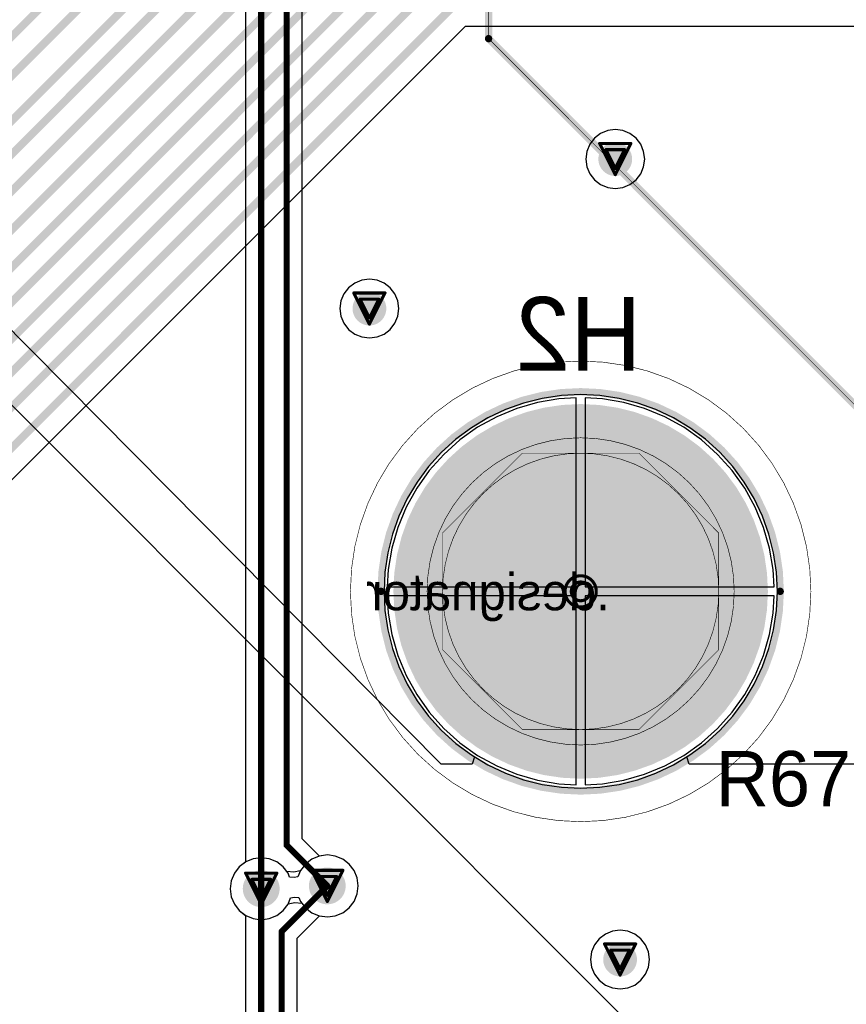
# Model space of a CAD drawing. Header units: millimetres. Extents: x 138 to 555, y 26 to 334.
# Tile 659 of 713: x 344 to 358, y 262 to 278. Entities that reach past the tile are written whole.
import ezdxf

# ---------------------------------------------------------------- set-up
doc = ezdxf.new("R2010")
doc.units = ezdxf.units.MM
for name, color, linetype in [('BottomLayer', 5, 'Continuous'), ('BottomOverlay', 54, 'Continuous'), ('BottomSolder', 6, 'Continuous'), ('DrillDrawing', 1, 'Continuous'), ('Mechanical21', 56, 'Continuous'), ('Mechanical27', 56, 'Continuous'), ('Mechanical30', 56, 'Continuous'), ('MidLayer1', 16, 'Continuous'), ('MidLayer2', 76, 'Continuous'), ('MidLayer3', 90, 'Continuous'), ('MidLayer4', 156, 'Continuous'), ('MultiLayer', 9, 'Continuous'), ('PadHoleLayer', 156, 'Continuous'), ('TopLayer', 1, 'Continuous'), ('TopOverlay', 2, 'Continuous'), ('TopSolder', 216, 'Continuous'), ('ViaHoleLayer', 16, 'Continuous')]:
    doc.layers.add(name, color=color, linetype=linetype)

# ---------------------------------------------------------------- blocks, each defined once
blk = doc.blocks.new('PTH_M1261_3005_N_3P5X6_M3_H14_B_490')
at = {"layer": 'BottomLayer', "const_width": 3}
blk.add_lwpolyline([(-1.5, 0, 1), (1.5, 0, 1)], format="xyb", close=True, dxfattribs=at)
at = {"layer": 'BottomOverlay'}
for points, const_width in [([(3.25, 0, 1), (-3.25, 0, 1)], 0.12), ([(-3.28, 0, 1), (-3.22, 0, 1)], 0.06), ([(3.22, 0, 1), (3.28, 0, 1)], 0.06)]:
    blk.add_lwpolyline(points, format="xyb", close=True, dxfattribs=dict(at, const_width=const_width))
at = {"layer": 'BottomSolder', "const_width": 3.05}
blk.add_lwpolyline([(-1.525, 0, 1), (1.525, 0, 1)], format="xyb", close=True, dxfattribs=at)
at = {"layer": 'Mechanical21'}
for points, const_width in [([(3.75, 0, 1), (-3.75, 0, 1)], 0.01), ([(-3.752, 0, 1), (-3.748, 0, 1)], 0.005), ([(3.748, 0, 1), (3.752, 0, 1)], 0.005)]:
    blk.add_lwpolyline(points, format="xyb", close=True, dxfattribs=dict(at, const_width=const_width))
at = {"layer": 'Mechanical30'}
for points, const_width in [([(2.501, 0, 1), (-2.501, 0, 1)], 0.01), ([(2.25, 0, 1), (-2.25, 0, 1)], 0.01), ([(-0.952, 2.25, 1), (-0.948, 2.25, 1)], 0.005), ([(-0.952, 2.25, 1), (-0.948, 2.25, 1)], 0.005), ([(0.947, 2.25, 1), (0.952, 2.25, 1)], 0.005), ([(0.947, 2.25, 1), (0.952, 2.25, 1)], 0.005), ([(-2.252, 0.95, 1), (-2.248, 0.95, 1)], 0.005), ([(-2.252, 0.95, 1), (-2.248, 0.95, 1)], 0.005), ([(2.248, 0.95, 1), (2.252, 0.95, 1)], 0.005), ([(2.248, 0.95, 1), (2.252, 0.95, 1)], 0.005), ([(-2.503, 0, 1), (-2.498, 0, 1)], 0.005), ([(-2.252, 0, 1), (-2.248, 0, 1)], 0.005), ([(2.248, 0, 1), (2.252, 0, 1)], 0.005), ([(2.498, 0, 1), (2.503, 0, 1)], 0.005), ([(-2.252, -0.95, 1), (-2.248, -0.95, 1)], 0.005), ([(-2.252, -0.95, 1), (-2.248, -0.95, 1)], 0.005), ([(2.248, -0.95, 1), (2.252, -0.95, 1)], 0.005), ([(2.248, -0.95, 1), (2.252, -0.95, 1)], 0.005), ([(-0.952, -2.25, 1), (-0.948, -2.25, 1)], 0.005), ([(-0.952, -2.25, 1), (-0.948, -2.25, 1)], 0.005), ([(-0.002, -2.25, 1), (0.002, -2.25, 1)], 0.005), ([(-0.002, -2.25, 1), (0.002, -2.25, 1)], 0.005), ([(0.947, -2.25, 1), (0.952, -2.25, 1)], 0.005), ([(0.947, -2.25, 1), (0.952, -2.25, 1)], 0.005)]:
    blk.add_lwpolyline(points, format="xyb", close=True, dxfattribs=dict(at, const_width=const_width))
at = {"layer": 'Mechanical30', "const_width": 0.01}
for points in [[(-0.95, 2.25), (-2.25, 0.95)], [(0.95, 2.25), (-0.95, 2.25)], [(2.25, 0.95), (0.95, 2.25)], [(-2.25, 0.95), (-2.25, -0.95)], [(2.25, 0.95), (2.25, -0.95)], [(-0.95, -2.25), (-2.25, -0.95)], [(2.25, -0.95), (0.95, -2.25)], [(0, -2.25), (-0.95, -2.25)], [(0.95, -2.25), (0, -2.25)]]:
    blk.add_lwpolyline(points, dxfattribs=at)
at = {"layer": 'MidLayer1', "const_width": 3}
blk.add_lwpolyline([(-1.5, 0, 1), (1.5, 0, 1)], format="xyb", close=True, dxfattribs=at)
at = {"layer": 'MidLayer2', "const_width": 3}
blk.add_lwpolyline([(-1.5, 0, 1), (1.5, 0, 1)], format="xyb", close=True, dxfattribs=at)
at = {"layer": 'MidLayer3', "const_width": 3}
blk.add_lwpolyline([(-1.5, 0, 1), (1.5, 0, 1)], format="xyb", close=True, dxfattribs=at)
at = {"layer": 'MidLayer4', "const_width": 3}
blk.add_lwpolyline([(-1.5, 0, 1), (1.5, 0, 1)], format="xyb", close=True, dxfattribs=at)
at = {"layer": 'MultiLayer', "const_width": 3}
blk.add_lwpolyline([(-1.5, 0, 1), (1.5, 0, 1)], format="xyb", close=True, dxfattribs=at)
at = {"layer": 'PadHoleLayer', "const_width": 1.75}
blk.add_lwpolyline([(-0.875, 0, 1), (0.875, 0, 1)], format="xyb", close=True, dxfattribs=at)
at = {"layer": 'TopLayer', "const_width": 3}
blk.add_lwpolyline([(-1.5, 0, 1), (1.5, 0, 1)], format="xyb", close=True, dxfattribs=at)
at = {"layer": 'TopSolder', "const_width": 3.05}
blk.add_lwpolyline([(-1.525, 0, 1), (1.525, 0, 1)], format="xyb", close=True, dxfattribs=at)
blk = doc.blocks.new('CON_SAMTEC_CLM_120_02_L_D_R__________C______503')
at = {"layer": 'Mechanical27', "const_width": 0.01}
for points in [[(-10, -12), (-10, -0.35)], [(-10, -12), (-3, -19)]]:
    blk.add_lwpolyline(points, dxfattribs=at)
at = {"layer": 'Mechanical27', "const_width": 0.005}
blk.add_lwpolyline([(-10.003, -12, 1), (-9.998, -12, 1)], format="xyb", close=True, dxfattribs=at)
blk.add_lwpolyline([(-10.003, -12, 1), (-9.998, -12, 1)], format="xyb", close=True, dxfattribs=at)
at = {"layer": 'TopOverlay', "const_width": 0.12}
for points in [[(-10, -12), (-10, -0.35)], [(-10, -12), (-3, -19)]]:
    blk.add_lwpolyline(points, dxfattribs=at)
at = {"layer": 'TopOverlay', "const_width": 0.06}
blk.add_lwpolyline([(-10.03, -12, 1), (-9.97, -12, 1)], format="xyb", close=True, dxfattribs=at)
blk.add_lwpolyline([(-10.03, -12, 1), (-9.97, -12, 1)], format="xyb", close=True, dxfattribs=at)

msp = doc.modelspace()

# ---------------------------------------------------------------- linework, layer by layer
at = {"layer": 'BottomLayer'}
for p, q in [((347.862, 287.336), (347.862, 264.1)), ((348.785, 264.48), (348.785, 286.518)), ((352.967, 271.643), (352.618, 271.583)), ((353.245, 271.658), (352.967, 271.643)), ((353.245, 268.582), (353.245, 271.658)), ((353.674, 271.643), (353.395, 271.658)), ((353.395, 271.658), (353.395, 268.582)), ((354.023, 271.583), (353.674, 271.643)), ((352.278, 271.485), (351.952, 271.35)), ((352.618, 271.583), (352.278, 271.485)), ((354.362, 271.485), (354.023, 271.583)), ((354.689, 271.35), (354.362, 271.485)), ((351.952, 271.35), (351.642, 271.179)), ((354.999, 271.179), (354.689, 271.35)), ((351.642, 271.179), (351.353, 270.974)), ((355.288, 270.974), (354.999, 271.179)), ((351.353, 270.974), (351.09, 270.738)), ((355.551, 270.738), (355.288, 270.974)), ((351.09, 270.738), (350.854, 270.474)), ((355.787, 270.474), (355.551, 270.738)), ((350.854, 270.474), (350.649, 270.186)), ((355.992, 270.186), (355.787, 270.474)), ((350.649, 270.186), (350.478, 269.876)), ((356.163, 269.876), (355.992, 270.186)), ((350.478, 269.876), (350.343, 269.549)), ((356.298, 269.549), (356.163, 269.876)), ((350.343, 269.549), (350.245, 269.209)), ((356.396, 269.209), (356.298, 269.549)), ((350.245, 269.209), (350.185, 268.861)), ((356.456, 268.861), (356.396, 269.209)), ((350.185, 268.861), (350.17, 268.582)), ((356.471, 268.582), (356.456, 268.861)), ((350.17, 268.582), (353.245, 268.582)), ((353.395, 268.582), (356.471, 268.582)), ((353.245, 268.432), (350.17, 268.432)), ((350.17, 268.432), (350.185, 268.154)), ((353.245, 265.357), (353.245, 268.432)), ((356.471, 268.432), (353.395, 268.432)), ((353.395, 268.432), (353.395, 265.357)), ((356.456, 268.154), (356.471, 268.432)), ((350.185, 268.154), (350.245, 267.805)), ((356.396, 267.805), (356.456, 268.154)), ((350.245, 267.805), (350.343, 267.465)), ((356.298, 267.465), (356.396, 267.805)), ((350.343, 267.465), (350.478, 267.139)), ((356.163, 267.139), (356.298, 267.465)), ((350.478, 267.139), (350.649, 266.829)), ((355.992, 266.829), (356.163, 267.139)), ((350.649, 266.829), (350.854, 266.54)), ((355.787, 266.54), (355.992, 266.829)), ((350.854, 266.54), (351.09, 266.276)), ((355.551, 266.276), (355.787, 266.54)), ((351.09, 266.276), (351.353, 266.041)), ((355.288, 266.041), (355.551, 266.276)), ((351.353, 266.041), (351.642, 265.836)), ((354.999, 265.836), (355.288, 266.041)), ((351.642, 265.836), (351.952, 265.665)), ((354.689, 265.665), (354.999, 265.836)), ((351.952, 265.665), (352.278, 265.529)), ((354.362, 265.529), (354.689, 265.665)), ((352.278, 265.529), (352.618, 265.432)), ((354.023, 265.432), (354.362, 265.529)), ((352.618, 265.432), (352.967, 265.372)), ((352.967, 265.372), (353.245, 265.357)), ((353.395, 265.357), (353.674, 265.372)), ((353.674, 265.372), (354.023, 265.432)), ((349.066, 264.198), (348.785, 264.48)), ((349.194, 264.215), (349.066, 264.198)), ((349.324, 264.198), (349.194, 264.215)), ((347.862, 264.1), (347.76, 264.022)), ((349.446, 264.148), (349.324, 264.198)), ((349.55, 264.067), (349.446, 264.148)), ((349.63, 263.963), (349.55, 264.067)), ((347.68, 263.918), (347.63, 263.796)), ((347.76, 264.022), (347.68, 263.918)), ((349.681, 263.841), (349.63, 263.963)), ((347.63, 263.796), (347.612, 263.666)), ((349.698, 263.711), (349.681, 263.841)), ((347.612, 263.666), (347.63, 263.535)), ((349.63, 263.459), (349.681, 263.58)), ((349.681, 263.58), (349.698, 263.711)), ((347.63, 263.535), (347.68, 263.413)), ((347.68, 263.413), (347.76, 263.309)), ((348.473, 263.309), (348.554, 263.413)), ((348.554, 263.413), (348.556, 263.42)), ((348.556, 263.42), (348.664, 263.441)), ((348.664, 263.441), (348.778, 263.432)), ((348.778, 263.432), (348.837, 263.354)), ((349.55, 263.354), (349.63, 263.459)), ((347.76, 263.309), (347.865, 263.229)), ((348.369, 263.229), (348.473, 263.309)), ((348.837, 263.354), (348.941, 263.274)), ((348.941, 263.274), (349.063, 263.224)), ((349.324, 263.224), (349.446, 263.274)), ((349.446, 263.274), (349.55, 263.354)), ((347.865, 263.229), (347.986, 263.178)), ((347.986, 263.178), (348.117, 263.161)), ((348.117, 263.161), (348.247, 263.178)), ((348.247, 263.178), (348.369, 263.229)), ((349.063, 263.224), (349.194, 263.206)), ((349.194, 263.206), (349.324, 263.224))]:
    msp.add_line(p, q, dxfattribs=at)
at = {"layer": 'BottomLayer', "const_width": 0.1}
for points in [[(348.117, 263.666), (348.117, 287.336)], [(348.53, 264.374), (348.53, 286.624)], [(348.53, 264.374), (349.194, 263.711)]]:
    msp.add_lwpolyline(points, dxfattribs=at)
at = {"layer": 'BottomLayer'}
for points, const_width in [([(353.746, 275.546, 1), (354.021, 275.546, 1)], 0.275), ([(349.742, 273.112, 1), (350.017, 273.112, 1)], 0.275), ([(348.505, 264.374, 1), (348.555, 264.374, 1)], 0.05), ([(348.505, 264.374, 1), (348.555, 264.374, 1)], 0.05), ([(347.967, 263.666, 1), (348.267, 263.666, 1)], 0.3), ([(349.044, 263.711, 1), (349.343, 263.711, 1)], 0.3), ([(349.169, 263.711, 1), (349.218, 263.711, 1)], 0.05), ([(348.092, 263.666, 1), (348.142, 263.666, 1)], 0.05), ([(353.825, 262.512, 1), (354.1, 262.512, 1)], 0.275)]:
    msp.add_lwpolyline(points, format="xyb", close=True, dxfattribs=dict(at, const_width=const_width))
at = {"layer": 'DrillDrawing', "const_width": 0.0508}
for points in [[(353.63, 275.8), (354.138, 275.8)], [(353.63, 275.8), (353.884, 275.292)], [(353.884, 275.292), (354.138, 275.8)], [(353.731, 275.699), (354.036, 275.699)], [(353.731, 275.699), (353.884, 275.394)], [(353.884, 275.394), (354.036, 275.699)], [(349.625, 273.366), (350.133, 273.366)], [(349.625, 273.366), (349.879, 272.858)], [(349.879, 272.858), (350.133, 273.366)], [(349.727, 273.264), (350.032, 273.264)], [(349.727, 273.264), (349.879, 272.96)], [(349.879, 272.96), (350.032, 273.264)], [(347.863, 263.92), (348.371, 263.92)], [(347.863, 263.92), (348.117, 263.412)], [(348.117, 263.412), (348.371, 263.92)], [(348.94, 263.965), (349.448, 263.965)], [(348.94, 263.965), (349.194, 263.457)], [(349.194, 263.457), (349.448, 263.965)], [(347.964, 263.818), (348.269, 263.818)], [(347.964, 263.818), (348.117, 263.513)], [(348.117, 263.513), (348.269, 263.818)], [(349.041, 263.863), (349.346, 263.863)], [(349.041, 263.863), (349.194, 263.558)], [(349.194, 263.558), (349.346, 263.863)], [(353.708, 262.766), (354.216, 262.766)], [(353.708, 262.766), (353.962, 262.258)], [(353.962, 262.258), (354.216, 262.766)], [(353.81, 262.665), (354.115, 262.665)], [(353.81, 262.665), (353.962, 262.36)], [(353.962, 262.36), (354.115, 262.665)]]:
    msp.add_lwpolyline(points, dxfattribs=at)
at = {"layer": 'DrillDrawing'}
for points, const_width in [([(353.617, 275.8, 1), (353.642, 275.8, 1)], 0.0254), ([(353.617, 275.8, 1), (353.642, 275.8, 1)], 0.0254), ([(354.125, 275.8, 1), (354.15, 275.8, 1)], 0.0254), ([(354.125, 275.8, 1), (354.15, 275.8, 1)], 0.0254), ([(353.718, 275.699, 1), (353.744, 275.699, 1)], 0.0254), ([(353.718, 275.699, 1), (353.744, 275.699, 1)], 0.0254), ([(354.023, 275.699, 1), (354.049, 275.699, 1)], 0.0254), ([(354.023, 275.699, 1), (354.049, 275.699, 1)], 0.0254), ([(353.871, 275.394, 1), (353.896, 275.394, 1)], 0.0254), ([(353.871, 275.394, 1), (353.896, 275.394, 1)], 0.0254), ([(353.871, 275.292, 1), (353.896, 275.292, 1)], 0.0254), ([(353.871, 275.292, 1), (353.896, 275.292, 1)], 0.0254), ([(349.613, 273.366, 1), (349.638, 273.366, 1)], 0.0254), ([(349.613, 273.366, 1), (349.638, 273.366, 1)], 0.0254), ([(350.121, 273.366, 1), (350.146, 273.366, 1)], 0.0254), ([(350.121, 273.366, 1), (350.146, 273.366, 1)], 0.0254), ([(349.714, 273.264, 1), (349.74, 273.264, 1)], 0.0254), ([(349.714, 273.264, 1), (349.74, 273.264, 1)], 0.0254), ([(350.019, 273.264, 1), (350.044, 273.264, 1)], 0.0254), ([(350.019, 273.264, 1), (350.044, 273.264, 1)], 0.0254), ([(349.867, 272.96, 1), (349.892, 272.96, 1)], 0.0254), ([(349.867, 272.96, 1), (349.892, 272.96, 1)], 0.0254), ([(349.867, 272.858, 1), (349.892, 272.858, 1)], 0.0254), ([(349.867, 272.858, 1), (349.892, 272.858, 1)], 0.0254), ([(353.574, 268.507, 1), (353.066, 268.507, 1)], 0.0508), ([(353.473, 268.507, 1), (353.168, 268.507, 1)], 0.0508), ([(353.054, 268.507, 1), (353.079, 268.507, 1)], 0.0254), ([(353.155, 268.507, 1), (353.181, 268.507, 1)], 0.0254), ([(353.46, 268.507, 1), (353.486, 268.507, 1)], 0.0254), ([(353.562, 268.507, 1), (353.587, 268.507, 1)], 0.0254), ([(347.85, 263.92, 1), (347.875, 263.92, 1)], 0.0254), ([(347.85, 263.92, 1), (347.875, 263.92, 1)], 0.0254), ([(348.358, 263.92, 1), (348.383, 263.92, 1)], 0.0254), ([(348.358, 263.92, 1), (348.383, 263.92, 1)], 0.0254), ([(348.927, 263.965, 1), (348.952, 263.965, 1)], 0.0254), ([(348.927, 263.965, 1), (348.952, 263.965, 1)], 0.0254), ([(349.435, 263.965, 1), (349.46, 263.965, 1)], 0.0254), ([(349.435, 263.965, 1), (349.46, 263.965, 1)], 0.0254), ([(347.952, 263.818, 1), (347.977, 263.818, 1)], 0.0254), ([(347.952, 263.818, 1), (347.977, 263.818, 1)], 0.0254), ([(348.256, 263.818, 1), (348.282, 263.818, 1)], 0.0254), ([(348.256, 263.818, 1), (348.282, 263.818, 1)], 0.0254), ([(349.028, 263.863, 1), (349.054, 263.863, 1)], 0.0254), ([(349.028, 263.863, 1), (349.054, 263.863, 1)], 0.0254), ([(349.333, 263.863, 1), (349.359, 263.863, 1)], 0.0254), ([(349.333, 263.863, 1), (349.359, 263.863, 1)], 0.0254), ([(349.181, 263.558, 1), (349.206, 263.558, 1)], 0.0254), ([(349.181, 263.558, 1), (349.206, 263.558, 1)], 0.0254), ([(348.104, 263.513, 1), (348.129, 263.513, 1)], 0.0254), ([(348.104, 263.513, 1), (348.129, 263.513, 1)], 0.0254), ([(348.104, 263.412, 1), (348.129, 263.412, 1)], 0.0254), ([(348.104, 263.412, 1), (348.129, 263.412, 1)], 0.0254), ([(349.181, 263.457, 1), (349.206, 263.457, 1)], 0.0254), ([(349.181, 263.457, 1), (349.206, 263.457, 1)], 0.0254), ([(353.695, 262.766, 1), (353.721, 262.766, 1)], 0.0254), ([(353.695, 262.766, 1), (353.721, 262.766, 1)], 0.0254), ([(354.203, 262.766, 1), (354.229, 262.766, 1)], 0.0254), ([(354.203, 262.766, 1), (354.229, 262.766, 1)], 0.0254), ([(353.797, 262.665, 1), (353.822, 262.665, 1)], 0.0254), ([(353.797, 262.665, 1), (353.822, 262.665, 1)], 0.0254), ([(354.102, 262.665, 1), (354.127, 262.665, 1)], 0.0254), ([(354.102, 262.665, 1), (354.127, 262.665, 1)], 0.0254), ([(353.949, 262.36, 1), (353.975, 262.36, 1)], 0.0254), ([(353.949, 262.36, 1), (353.975, 262.36, 1)], 0.0254), ([(353.949, 262.258, 1), (353.975, 262.258, 1)], 0.0254), ([(353.949, 262.258, 1), (353.975, 262.258, 1)], 0.0254)]:
    msp.add_lwpolyline(points, format="xyb", close=True, dxfattribs=dict(at, const_width=const_width))
at = {"layer": 'MidLayer1'}
for p, q in [((351.046, 265.692), (335.33, 281.56)), ((335.075, 280.515), (366.034, 249.556)), ((353.644, 275.961), (353.545, 275.885)), ((353.76, 276.009), (353.644, 275.961)), ((353.884, 276.025), (353.76, 276.009)), ((354.008, 276.009), (353.884, 276.025)), ((354.123, 275.961), (354.008, 276.009)), ((354.222, 275.885), (354.123, 275.961)), ((353.469, 275.786), (353.421, 275.67)), ((353.545, 275.885), (353.469, 275.786)), ((354.298, 275.786), (354.222, 275.885)), ((354.346, 275.67), (354.298, 275.786)), ((353.421, 275.67), (353.404, 275.546)), ((354.363, 275.546), (354.346, 275.67)), ((353.404, 275.546), (353.421, 275.422)), ((354.346, 275.422), (354.363, 275.546)), ((353.421, 275.422), (353.469, 275.307)), ((353.469, 275.307), (353.545, 275.207)), ((354.222, 275.207), (354.298, 275.307)), ((354.298, 275.307), (354.346, 275.422)), ((353.545, 275.207), (353.644, 275.131)), ((353.644, 275.131), (353.76, 275.083)), ((354.008, 275.083), (354.123, 275.131)), ((354.123, 275.131), (354.222, 275.207)), ((353.76, 275.083), (353.884, 275.067)), ((353.884, 275.067), (354.008, 275.083)), ((349.64, 273.527), (349.54, 273.451)), ((349.755, 273.575), (349.64, 273.527)), ((349.879, 273.591), (349.755, 273.575)), ((350.003, 273.575), (349.879, 273.591)), ((350.119, 273.527), (350.003, 273.575)), ((350.218, 273.451), (350.119, 273.527)), ((349.464, 273.352), (349.416, 273.236)), ((349.54, 273.451), (349.464, 273.352)), ((350.294, 273.352), (350.218, 273.451)), ((350.342, 273.236), (350.294, 273.352)), ((349.416, 273.236), (349.4, 273.112)), ((350.358, 273.112), (350.342, 273.236)), ((349.4, 273.112), (349.416, 272.988)), ((350.342, 272.988), (350.358, 273.112)), ((349.416, 272.988), (349.464, 272.873)), ((349.464, 272.873), (349.54, 272.773)), ((350.218, 272.773), (350.294, 272.873)), ((350.294, 272.873), (350.342, 272.988)), ((349.54, 272.773), (349.64, 272.697)), ((350.119, 272.697), (350.218, 272.773)), ((349.64, 272.697), (349.755, 272.649)), ((349.755, 272.649), (349.879, 272.633)), ((349.879, 272.633), (350.003, 272.649)), ((350.003, 272.649), (350.119, 272.697)), ((352.695, 271.65), (352.39, 271.573)), ((353.006, 271.696), (352.695, 271.65)), ((353.32, 271.711), (353.006, 271.696)), ((353.634, 271.696), (353.32, 271.711)), ((353.945, 271.65), (353.634, 271.696)), ((354.25, 271.573), (353.945, 271.65)), ((352.094, 271.467), (351.81, 271.333)), ((352.39, 271.573), (352.094, 271.467)), ((354.547, 271.467), (354.25, 271.573)), ((354.831, 271.333), (354.547, 271.467)), ((351.81, 271.333), (351.54, 271.171)), ((355.1, 271.171), (354.831, 271.333)), ((351.54, 271.171), (351.288, 270.984)), ((355.353, 270.984), (355.1, 271.171)), ((351.288, 270.984), (351.055, 270.773)), ((355.586, 270.773), (355.353, 270.984)), ((351.055, 270.773), (350.844, 270.54)), ((355.797, 270.54), (355.586, 270.773)), ((350.844, 270.54), (350.657, 270.287)), ((355.984, 270.287), (355.797, 270.54)), ((350.657, 270.287), (350.495, 270.018)), ((356.146, 270.018), (355.984, 270.287)), ((350.495, 270.018), (350.36, 269.733)), ((356.28, 269.733), (356.146, 270.018)), ((350.36, 269.733), (350.255, 269.437)), ((356.386, 269.437), (356.28, 269.733)), ((350.255, 269.437), (350.178, 269.132)), ((356.463, 269.132), (356.386, 269.437)), ((350.178, 269.132), (350.132, 268.821)), ((356.509, 268.821), (356.463, 269.132)), ((350.132, 268.821), (350.117, 268.507)), ((356.524, 268.507), (356.509, 268.821)), ((350.117, 268.507), (350.132, 268.193)), ((356.509, 268.193), (356.524, 268.507)), ((350.132, 268.193), (350.178, 267.882)), ((356.463, 267.882), (356.509, 268.193)), ((350.178, 267.882), (350.255, 267.577)), ((356.386, 267.577), (356.463, 267.882)), ((350.255, 267.577), (350.36, 267.281)), ((356.28, 267.281), (356.386, 267.577)), ((350.36, 267.281), (350.495, 266.997)), ((356.146, 266.997), (356.28, 267.281)), ((350.495, 266.997), (350.657, 266.727)), ((355.984, 266.727), (356.146, 266.997)), ((350.657, 266.727), (350.844, 266.475)), ((355.797, 266.475), (355.984, 266.727)), ((350.844, 266.475), (351.055, 266.242)), ((355.586, 266.242), (355.797, 266.475)), ((351.055, 266.242), (351.288, 266.031)), ((355.353, 266.031), (355.586, 266.242)), ((351.288, 266.031), (351.54, 265.843)), ((355.1, 265.843), (355.353, 266.031)), ((351.54, 265.843), (351.589, 265.815)), ((351.589, 265.815), (351.555, 265.692)), ((355.052, 265.815), (355.1, 265.843)), ((355.086, 265.692), (355.052, 265.815)), ((351.555, 265.692), (351.046, 265.692)), ((358.701, 265.692), (355.086, 265.692)), ((349.194, 264.215), (349.063, 264.198)), ((349.324, 264.198), (349.194, 264.215)), ((347.865, 264.102), (347.76, 264.022)), ((347.986, 264.153), (347.865, 264.102)), ((348.117, 264.17), (347.986, 264.153)), ((348.247, 264.153), (348.117, 264.17)), ((348.369, 264.102), (348.247, 264.153)), ((348.473, 264.022), (348.369, 264.102)), ((348.837, 264.067), (348.757, 263.963)), ((348.941, 264.148), (348.837, 264.067)), ((349.063, 264.198), (348.941, 264.148)), ((349.446, 264.148), (349.324, 264.198)), ((349.55, 264.067), (349.446, 264.148)), ((349.63, 263.963), (349.55, 264.067)), ((347.68, 263.918), (347.63, 263.796)), ((347.76, 264.022), (347.68, 263.918)), ((348.554, 263.918), (348.473, 264.022)), ((348.58, 263.854), (348.554, 263.918)), ((348.757, 263.963), (348.715, 263.861)), ((349.681, 263.841), (349.63, 263.963)), ((347.63, 263.796), (347.612, 263.666)), ((348.653, 263.847), (348.58, 263.854)), ((348.715, 263.861), (348.653, 263.847)), ((349.698, 263.711), (349.681, 263.841)), ((347.612, 263.666), (347.63, 263.535)), ((349.63, 263.459), (349.681, 263.58)), ((349.681, 263.58), (349.698, 263.711)), ((347.63, 263.535), (347.68, 263.413)), ((347.68, 263.413), (347.76, 263.309)), ((348.473, 263.309), (348.554, 263.413)), ((348.554, 263.413), (348.596, 263.515)), ((348.596, 263.515), (348.658, 263.53)), ((348.658, 263.53), (348.73, 263.522)), ((348.73, 263.522), (348.757, 263.459)), ((348.757, 263.459), (348.837, 263.354)), ((349.55, 263.354), (349.63, 263.459)), ((347.76, 263.309), (347.865, 263.229)), ((348.369, 263.229), (348.473, 263.309)), ((348.837, 263.354), (348.941, 263.274)), ((348.941, 263.274), (349.063, 263.224)), ((349.324, 263.224), (349.446, 263.274)), ((349.446, 263.274), (349.55, 263.354)), ((347.865, 263.229), (347.986, 263.178)), ((347.986, 263.178), (348.117, 263.161)), ((348.117, 263.161), (348.247, 263.178)), ((348.247, 263.178), (348.369, 263.229)), ((349.063, 263.224), (349.194, 263.206)), ((349.194, 263.206), (349.324, 263.224))]:
    msp.add_line(p, q, dxfattribs=at)
for points, const_width in [([(353.746, 275.546, 1), (354.021, 275.546, 1)], 0.275), ([(349.742, 273.112, 1), (350.017, 273.112, 1)], 0.275), ([(347.967, 263.666, 1), (348.267, 263.666, 1)], 0.3), ([(349.044, 263.711, 1), (349.343, 263.711, 1)], 0.3), ([(353.825, 262.512, 1), (354.1, 262.512, 1)], 0.275)]:
    msp.add_lwpolyline(points, format="xyb", close=True, dxfattribs=dict(at, const_width=const_width))
at = {"layer": 'MidLayer2'}
for p, q in [((352.967, 271.643), (352.618, 271.583)), ((353.245, 271.658), (352.967, 271.643)), ((353.245, 268.582), (353.245, 271.658)), ((353.674, 271.643), (353.395, 271.658)), ((353.395, 271.658), (353.395, 268.582)), ((354.023, 271.583), (353.674, 271.643)), ((352.278, 271.485), (351.952, 271.35)), ((352.618, 271.583), (352.278, 271.485)), ((354.362, 271.485), (354.023, 271.583)), ((354.689, 271.35), (354.362, 271.485)), ((351.952, 271.35), (351.642, 271.179)), ((354.999, 271.179), (354.689, 271.35)), ((351.642, 271.179), (351.353, 270.974)), ((355.288, 270.974), (354.999, 271.179)), ((351.353, 270.974), (351.09, 270.738)), ((355.551, 270.738), (355.288, 270.974)), ((351.09, 270.738), (350.854, 270.474)), ((355.787, 270.474), (355.551, 270.738)), ((350.854, 270.474), (350.649, 270.186)), ((355.992, 270.186), (355.787, 270.474)), ((350.649, 270.186), (350.478, 269.876)), ((356.163, 269.876), (355.992, 270.186)), ((350.478, 269.876), (350.343, 269.549)), ((356.298, 269.549), (356.163, 269.876)), ((350.343, 269.549), (350.245, 269.209)), ((356.396, 269.209), (356.298, 269.549)), ((350.245, 269.209), (350.185, 268.861)), ((356.456, 268.861), (356.396, 269.209)), ((350.185, 268.861), (350.17, 268.582)), ((356.471, 268.582), (356.456, 268.861)), ((350.17, 268.582), (353.245, 268.582)), ((353.395, 268.582), (356.471, 268.582)), ((353.245, 268.432), (350.17, 268.432)), ((350.17, 268.432), (350.185, 268.154)), ((353.245, 265.357), (353.245, 268.432)), ((356.471, 268.432), (353.395, 268.432)), ((353.395, 268.432), (353.395, 265.357)), ((356.456, 268.154), (356.471, 268.432)), ((350.185, 268.154), (350.245, 267.805)), ((356.396, 267.805), (356.456, 268.154)), ((350.245, 267.805), (350.343, 267.465)), ((356.298, 267.465), (356.396, 267.805)), ((350.343, 267.465), (350.478, 267.139)), ((356.163, 267.139), (356.298, 267.465)), ((350.478, 267.139), (350.649, 266.829)), ((355.992, 266.829), (356.163, 267.139)), ((350.649, 266.829), (350.854, 266.54)), ((355.787, 266.54), (355.992, 266.829)), ((350.854, 266.54), (351.09, 266.276)), ((355.551, 266.276), (355.787, 266.54)), ((351.09, 266.276), (351.353, 266.041)), ((355.288, 266.041), (355.551, 266.276)), ((351.353, 266.041), (351.642, 265.836)), ((354.999, 265.836), (355.288, 266.041)), ((351.642, 265.836), (351.952, 265.665)), ((354.689, 265.665), (354.999, 265.836)), ((351.952, 265.665), (352.278, 265.529)), ((354.362, 265.529), (354.689, 265.665)), ((352.278, 265.529), (352.618, 265.432)), ((354.023, 265.432), (354.362, 265.529)), ((352.618, 265.432), (352.967, 265.372)), ((352.967, 265.372), (353.245, 265.357)), ((353.395, 265.357), (353.674, 265.372)), ((353.674, 265.372), (354.023, 265.432)), ((349.194, 264.215), (349.063, 264.198)), ((349.324, 264.198), (349.194, 264.215)), ((347.865, 264.102), (347.76, 264.022)), ((347.986, 264.153), (347.865, 264.102)), ((348.117, 264.17), (347.986, 264.153)), ((348.247, 264.153), (348.117, 264.17)), ((348.369, 264.102), (348.247, 264.153)), ((348.473, 264.022), (348.369, 264.102)), ((348.837, 264.067), (348.757, 263.963)), ((348.941, 264.148), (348.837, 264.067)), ((349.063, 264.198), (348.941, 264.148)), ((349.446, 264.148), (349.324, 264.198)), ((349.55, 264.067), (349.446, 264.148)), ((349.63, 263.963), (349.55, 264.067)), ((347.68, 263.918), (347.63, 263.796)), ((347.76, 264.022), (347.68, 263.918)), ((348.533, 263.945), (348.473, 264.022)), ((348.646, 263.936), (348.533, 263.945)), ((348.754, 263.956), (348.646, 263.936)), ((348.757, 263.963), (348.754, 263.956)), ((349.681, 263.841), (349.63, 263.963)), ((347.63, 263.796), (347.612, 263.666)), ((349.698, 263.711), (349.681, 263.841)), ((347.612, 263.666), (347.63, 263.535)), ((349.63, 263.459), (349.681, 263.58)), ((349.681, 263.58), (349.698, 263.711)), ((347.63, 263.535), (347.68, 263.413)), ((347.68, 263.413), (347.76, 263.309)), ((348.473, 263.309), (348.554, 263.413)), ((348.554, 263.413), (348.556, 263.42)), ((348.556, 263.42), (348.664, 263.441)), ((348.664, 263.441), (348.778, 263.432)), ((348.778, 263.432), (348.837, 263.354)), ((349.55, 263.354), (349.63, 263.459)), ((347.76, 263.309), (347.865, 263.229)), ((348.369, 263.229), (348.473, 263.309)), ((348.837, 263.354), (348.941, 263.274)), ((348.941, 263.274), (349.063, 263.224)), ((349.324, 263.224), (349.446, 263.274)), ((349.446, 263.274), (349.55, 263.354)), ((347.865, 263.229), (347.986, 263.178)), ((347.986, 263.178), (348.117, 263.161)), ((348.117, 263.161), (348.247, 263.178)), ((348.247, 263.178), (348.369, 263.229)), ((349.063, 263.224), (349.194, 263.206)), ((349.194, 263.206), (349.324, 263.224))]:
    msp.add_line(p, q, dxfattribs=at)
for points, const_width in [([(353.746, 275.546, 1), (354.021, 275.546, 1)], 0.275), ([(349.742, 273.112, 1), (350.017, 273.112, 1)], 0.275), ([(347.967, 263.666, 1), (348.267, 263.666, 1)], 0.3), ([(349.044, 263.711, 1), (349.343, 263.711, 1)], 0.3), ([(353.825, 262.512, 1), (354.1, 262.512, 1)], 0.275)]:
    msp.add_lwpolyline(points, format="xyb", close=True, dxfattribs=dict(at, const_width=const_width))
at = {"layer": 'MidLayer3'}
for p, q in [((352.967, 271.643), (352.618, 271.583)), ((353.245, 271.658), (352.967, 271.643)), ((353.245, 268.582), (353.245, 271.658)), ((353.674, 271.643), (353.395, 271.658)), ((353.395, 271.658), (353.395, 268.582)), ((354.023, 271.583), (353.674, 271.643)), ((352.278, 271.485), (351.952, 271.35)), ((352.618, 271.583), (352.278, 271.485)), ((354.362, 271.485), (354.023, 271.583)), ((354.689, 271.35), (354.362, 271.485)), ((351.952, 271.35), (351.642, 271.179)), ((354.999, 271.179), (354.689, 271.35)), ((351.642, 271.179), (351.353, 270.974)), ((355.288, 270.974), (354.999, 271.179)), ((351.353, 270.974), (351.09, 270.738)), ((355.551, 270.738), (355.288, 270.974)), ((351.09, 270.738), (350.854, 270.474)), ((355.787, 270.474), (355.551, 270.738)), ((350.854, 270.474), (350.649, 270.186)), ((355.992, 270.186), (355.787, 270.474)), ((350.649, 270.186), (350.478, 269.876)), ((356.163, 269.876), (355.992, 270.186)), ((350.478, 269.876), (350.343, 269.549)), ((356.298, 269.549), (356.163, 269.876)), ((350.343, 269.549), (350.245, 269.209)), ((356.396, 269.209), (356.298, 269.549)), ((350.245, 269.209), (350.185, 268.861)), ((356.456, 268.861), (356.396, 269.209)), ((350.185, 268.861), (350.17, 268.582)), ((356.471, 268.582), (356.456, 268.861)), ((350.17, 268.582), (353.245, 268.582)), ((353.395, 268.582), (356.471, 268.582)), ((353.245, 268.432), (350.17, 268.432)), ((350.17, 268.432), (350.185, 268.154)), ((353.245, 265.357), (353.245, 268.432)), ((356.471, 268.432), (353.395, 268.432)), ((353.395, 268.432), (353.395, 265.357)), ((356.456, 268.154), (356.471, 268.432)), ((350.185, 268.154), (350.245, 267.805)), ((356.396, 267.805), (356.456, 268.154)), ((350.245, 267.805), (350.343, 267.465)), ((356.298, 267.465), (356.396, 267.805)), ((350.343, 267.465), (350.478, 267.139)), ((356.163, 267.139), (356.298, 267.465)), ((350.478, 267.139), (350.649, 266.829)), ((355.992, 266.829), (356.163, 267.139)), ((350.649, 266.829), (350.854, 266.54)), ((355.787, 266.54), (355.992, 266.829)), ((350.854, 266.54), (351.09, 266.276)), ((355.551, 266.276), (355.787, 266.54)), ((351.09, 266.276), (351.353, 266.041)), ((355.288, 266.041), (355.551, 266.276)), ((351.353, 266.041), (351.642, 265.836)), ((354.999, 265.836), (355.288, 266.041)), ((351.642, 265.836), (351.952, 265.665)), ((354.689, 265.665), (354.999, 265.836)), ((351.952, 265.665), (352.278, 265.529)), ((354.362, 265.529), (354.689, 265.665)), ((352.278, 265.529), (352.618, 265.432)), ((354.023, 265.432), (354.362, 265.529)), ((352.618, 265.432), (352.967, 265.372)), ((352.967, 265.372), (353.245, 265.357)), ((353.395, 265.357), (353.674, 265.372)), ((353.674, 265.372), (354.023, 265.432)), ((349.194, 264.215), (349.063, 264.198)), ((349.324, 264.198), (349.194, 264.215)), ((347.865, 264.102), (347.76, 264.022)), ((347.986, 264.153), (347.865, 264.102)), ((348.117, 264.17), (347.986, 264.153)), ((348.247, 264.153), (348.117, 264.17)), ((348.369, 264.102), (348.247, 264.153)), ((348.473, 264.022), (348.369, 264.102)), ((348.837, 264.067), (348.757, 263.963)), ((348.941, 264.148), (348.837, 264.067)), ((349.063, 264.198), (348.941, 264.148)), ((349.446, 264.148), (349.324, 264.198)), ((349.55, 264.067), (349.446, 264.148)), ((349.63, 263.963), (349.55, 264.067)), ((347.68, 263.918), (347.63, 263.796)), ((347.76, 264.022), (347.68, 263.918)), ((348.554, 263.918), (348.473, 264.022)), ((348.58, 263.854), (348.554, 263.918)), ((348.757, 263.963), (348.715, 263.861)), ((349.681, 263.841), (349.63, 263.963)), ((347.63, 263.796), (347.612, 263.666)), ((348.653, 263.847), (348.58, 263.854)), ((348.715, 263.861), (348.653, 263.847)), ((349.698, 263.711), (349.681, 263.841)), ((347.612, 263.666), (347.63, 263.535)), ((349.63, 263.459), (349.681, 263.58)), ((349.681, 263.58), (349.698, 263.711)), ((347.63, 263.535), (347.68, 263.413)), ((347.68, 263.413), (347.76, 263.309)), ((348.473, 263.309), (348.554, 263.413)), ((348.554, 263.413), (348.596, 263.515)), ((348.596, 263.515), (348.658, 263.53)), ((348.658, 263.53), (348.73, 263.522)), ((348.73, 263.522), (348.757, 263.459)), ((348.757, 263.459), (348.837, 263.354)), ((349.55, 263.354), (349.63, 263.459)), ((347.76, 263.309), (347.865, 263.229)), ((348.369, 263.229), (348.473, 263.309)), ((348.837, 263.354), (348.941, 263.274)), ((348.941, 263.274), (349.063, 263.224)), ((349.324, 263.224), (349.446, 263.274)), ((349.446, 263.274), (349.55, 263.354)), ((347.865, 263.229), (347.986, 263.178)), ((347.986, 263.178), (348.117, 263.161)), ((348.117, 263.161), (348.247, 263.178)), ((348.247, 263.178), (348.369, 263.229)), ((349.063, 263.224), (349.194, 263.206)), ((349.194, 263.206), (349.324, 263.224))]:
    msp.add_line(p, q, dxfattribs=at)
for points, const_width in [([(353.746, 275.546, 1), (354.021, 275.546, 1)], 0.275), ([(349.742, 273.112, 1), (350.017, 273.112, 1)], 0.275), ([(347.967, 263.666, 1), (348.267, 263.666, 1)], 0.3), ([(349.044, 263.711, 1), (349.343, 263.711, 1)], 0.3), ([(353.825, 262.512, 1), (354.1, 262.512, 1)], 0.275)]:
    msp.add_lwpolyline(points, format="xyb", close=True, dxfattribs=dict(at, const_width=const_width))
at = {"layer": 'MidLayer4'}
for p, q in [((353.644, 275.961), (353.545, 275.885)), ((353.76, 276.009), (353.644, 275.961)), ((353.884, 276.025), (353.76, 276.009)), ((354.008, 276.009), (353.884, 276.025)), ((354.123, 275.961), (354.008, 276.009)), ((354.222, 275.885), (354.123, 275.961)), ((353.469, 275.786), (353.421, 275.67)), ((353.545, 275.885), (353.469, 275.786)), ((354.298, 275.786), (354.222, 275.885)), ((354.346, 275.67), (354.298, 275.786)), ((353.421, 275.67), (353.404, 275.546)), ((354.363, 275.546), (354.346, 275.67)), ((353.404, 275.546), (353.421, 275.422)), ((354.346, 275.422), (354.363, 275.546)), ((353.421, 275.422), (353.469, 275.307)), ((353.469, 275.307), (353.545, 275.207)), ((354.222, 275.207), (354.298, 275.307)), ((354.298, 275.307), (354.346, 275.422)), ((353.545, 275.207), (353.644, 275.131)), ((353.644, 275.131), (353.76, 275.083)), ((354.008, 275.083), (354.123, 275.131)), ((354.123, 275.131), (354.222, 275.207)), ((353.76, 275.083), (353.884, 275.067)), ((353.884, 275.067), (354.008, 275.083)), ((349.64, 273.527), (349.54, 273.451)), ((349.755, 273.575), (349.64, 273.527)), ((349.879, 273.591), (349.755, 273.575)), ((350.003, 273.575), (349.879, 273.591)), ((350.119, 273.527), (350.003, 273.575)), ((350.218, 273.451), (350.119, 273.527)), ((349.464, 273.352), (349.416, 273.236)), ((349.54, 273.451), (349.464, 273.352)), ((350.294, 273.352), (350.218, 273.451)), ((350.342, 273.236), (350.294, 273.352)), ((349.416, 273.236), (349.4, 273.112)), ((350.358, 273.112), (350.342, 273.236)), ((349.4, 273.112), (349.416, 272.988)), ((350.342, 272.988), (350.358, 273.112)), ((349.416, 272.988), (349.464, 272.873)), ((349.464, 272.873), (349.54, 272.773)), ((350.218, 272.773), (350.294, 272.873)), ((350.294, 272.873), (350.342, 272.988)), ((349.54, 272.773), (349.64, 272.697)), ((350.119, 272.697), (350.218, 272.773)), ((349.64, 272.697), (349.755, 272.649)), ((349.755, 272.649), (349.879, 272.633)), ((349.879, 272.633), (350.003, 272.649)), ((350.003, 272.649), (350.119, 272.697)), ((352.695, 271.65), (352.39, 271.573)), ((353.006, 271.696), (352.695, 271.65)), ((353.32, 271.711), (353.006, 271.696)), ((353.634, 271.696), (353.32, 271.711)), ((353.945, 271.65), (353.634, 271.696)), ((354.25, 271.573), (353.945, 271.65)), ((352.094, 271.467), (351.81, 271.333)), ((352.39, 271.573), (352.094, 271.467)), ((354.547, 271.467), (354.25, 271.573)), ((354.831, 271.333), (354.547, 271.467)), ((351.81, 271.333), (351.54, 271.171)), ((355.1, 271.171), (354.831, 271.333)), ((351.54, 271.171), (351.288, 270.984)), ((355.353, 270.984), (355.1, 271.171)), ((351.288, 270.984), (351.055, 270.773)), ((355.586, 270.773), (355.353, 270.984)), ((351.055, 270.773), (350.844, 270.54)), ((355.797, 270.54), (355.586, 270.773)), ((350.844, 270.54), (350.657, 270.287)), ((355.984, 270.287), (355.797, 270.54)), ((350.657, 270.287), (350.495, 270.018)), ((356.146, 270.018), (355.984, 270.287)), ((350.495, 270.018), (350.36, 269.733)), ((356.28, 269.733), (356.146, 270.018)), ((350.36, 269.733), (350.255, 269.437)), ((356.386, 269.437), (356.28, 269.733)), ((350.255, 269.437), (350.178, 269.132)), ((356.463, 269.132), (356.386, 269.437)), ((350.178, 269.132), (350.132, 268.821)), ((356.509, 268.821), (356.463, 269.132)), ((350.132, 268.821), (350.117, 268.507)), ((356.524, 268.507), (356.509, 268.821)), ((350.117, 268.507), (350.132, 268.193)), ((356.509, 268.193), (356.524, 268.507)), ((350.132, 268.193), (350.178, 267.882)), ((356.463, 267.882), (356.509, 268.193)), ((350.178, 267.882), (350.255, 267.577)), ((356.386, 267.577), (356.463, 267.882)), ((350.255, 267.577), (350.36, 267.281)), ((356.28, 267.281), (356.386, 267.577)), ((350.36, 267.281), (350.495, 266.997)), ((356.146, 266.997), (356.28, 267.281)), ((350.495, 266.997), (350.657, 266.727)), ((355.984, 266.727), (356.146, 266.997)), ((350.657, 266.727), (350.844, 266.475)), ((355.797, 266.475), (355.984, 266.727)), ((350.844, 266.475), (351.055, 266.242)), ((355.586, 266.242), (355.797, 266.475)), ((351.055, 266.242), (351.288, 266.031)), ((355.353, 266.031), (355.586, 266.242)), ((351.288, 266.031), (351.54, 265.843)), ((355.1, 265.843), (355.353, 266.031)), ((351.54, 265.843), (351.81, 265.682)), ((354.831, 265.682), (355.1, 265.843)), ((351.81, 265.682), (352.094, 265.547)), ((354.547, 265.547), (354.831, 265.682)), ((352.094, 265.547), (352.39, 265.441)), ((354.25, 265.441), (354.547, 265.547)), ((352.39, 265.441), (352.695, 265.365)), ((352.695, 265.365), (353.006, 265.319)), ((353.634, 265.319), (353.945, 265.365)), ((353.945, 265.365), (354.25, 265.441)), ((353.006, 265.319), (353.32, 265.304)), ((353.32, 265.304), (353.634, 265.319)), ((349.194, 264.215), (349.063, 264.198)), ((349.324, 264.198), (349.194, 264.215)), ((347.865, 264.102), (347.76, 264.022)), ((347.986, 264.153), (347.865, 264.102)), ((348.117, 264.17), (347.986, 264.153)), ((348.247, 264.153), (348.117, 264.17)), ((348.369, 264.102), (348.247, 264.153)), ((348.473, 264.022), (348.369, 264.102)), ((348.837, 264.067), (348.757, 263.963)), ((348.941, 264.148), (348.837, 264.067)), ((349.063, 264.198), (348.941, 264.148)), ((349.446, 264.148), (349.324, 264.198)), ((349.55, 264.067), (349.446, 264.148)), ((349.63, 263.963), (349.55, 264.067)), ((347.68, 263.918), (347.63, 263.796)), ((347.76, 264.022), (347.68, 263.918)), ((348.554, 263.918), (348.473, 264.022)), ((348.58, 263.854), (348.554, 263.918)), ((348.757, 263.963), (348.715, 263.861)), ((349.681, 263.841), (349.63, 263.963)), ((347.63, 263.796), (347.612, 263.666)), ((348.653, 263.847), (348.58, 263.854)), ((348.715, 263.861), (348.653, 263.847)), ((349.698, 263.711), (349.681, 263.841)), ((347.612, 263.666), (347.63, 263.535)), ((349.63, 263.459), (349.681, 263.58)), ((349.681, 263.58), (349.698, 263.711)), ((347.63, 263.535), (347.68, 263.413)), ((347.68, 263.413), (347.76, 263.309)), ((348.473, 263.309), (348.554, 263.413)), ((348.554, 263.413), (348.596, 263.515)), ((348.596, 263.515), (348.658, 263.53)), ((348.658, 263.53), (348.73, 263.522)), ((348.73, 263.522), (348.757, 263.459)), ((348.757, 263.459), (348.837, 263.354)), ((349.55, 263.354), (349.63, 263.459)), ((347.76, 263.309), (347.865, 263.229)), ((348.369, 263.229), (348.473, 263.309)), ((348.837, 263.354), (348.941, 263.274)), ((348.941, 263.274), (349.063, 263.224)), ((349.324, 263.224), (349.446, 263.274)), ((349.446, 263.274), (349.55, 263.354)), ((347.865, 263.229), (347.986, 263.178)), ((347.986, 263.178), (348.117, 263.161)), ((348.117, 263.161), (348.247, 263.178)), ((348.247, 263.178), (348.369, 263.229)), ((349.063, 263.224), (349.194, 263.206)), ((349.194, 263.206), (349.324, 263.224)), ((353.838, 262.975), (353.723, 262.927)), ((353.962, 262.991), (353.838, 262.975)), ((354.086, 262.975), (353.962, 262.991)), ((354.202, 262.927), (354.086, 262.975)), ((353.623, 262.851), (353.547, 262.752)), ((353.723, 262.927), (353.623, 262.851)), ((354.301, 262.851), (354.202, 262.927)), ((354.377, 262.752), (354.301, 262.851)), ((353.499, 262.636), (353.483, 262.512)), ((353.547, 262.752), (353.499, 262.636)), ((354.425, 262.636), (354.377, 262.752)), ((354.441, 262.512), (354.425, 262.636)), ((353.483, 262.512), (353.499, 262.388)), ((354.425, 262.388), (354.441, 262.512)), ((353.499, 262.388), (353.547, 262.273)), ((354.377, 262.273), (354.425, 262.388)), ((353.547, 262.273), (353.623, 262.174)), ((353.623, 262.174), (353.723, 262.097)), ((354.202, 262.097), (354.301, 262.174)), ((354.301, 262.174), (354.377, 262.273)), ((353.723, 262.097), (353.838, 262.05)), ((353.838, 262.05), (353.962, 262.033)), ((353.962, 262.033), (354.086, 262.05)), ((354.086, 262.05), (354.202, 262.097))]:
    msp.add_line(p, q, dxfattribs=at)
for points, const_width in [([(353.746, 275.546, 1), (354.021, 275.546, 1)], 0.275), ([(349.742, 273.112, 1), (350.017, 273.112, 1)], 0.275), ([(347.967, 263.666, 1), (348.267, 263.666, 1)], 0.3), ([(349.044, 263.711, 1), (349.343, 263.711, 1)], 0.3), ([(353.825, 262.512, 1), (354.1, 262.512, 1)], 0.275)]:
    msp.add_lwpolyline(points, format="xyb", close=True, dxfattribs=dict(at, const_width=const_width))
at = {"layer": 'MultiLayer'}
for points, const_width in [([(353.746, 275.546, 1), (354.021, 275.546, 1)], 0.275), ([(349.742, 273.112, 1), (350.017, 273.112, 1)], 0.275), ([(347.967, 263.666, 1), (348.267, 263.666, 1)], 0.3), ([(349.044, 263.711, 1), (349.343, 263.711, 1)], 0.3), ([(353.825, 262.512, 1), (354.1, 262.512, 1)], 0.275)]:
    msp.add_lwpolyline(points, format="xyb", close=True, dxfattribs=dict(at, const_width=const_width))
at = {"layer": 'TopLayer'}
for p, q in [((311.35, 237.618), (351.443, 277.712)), ((351.443, 277.712), (365.019, 277.712)), ((352.967, 271.643), (352.618, 271.583)), ((353.245, 271.658), (352.967, 271.643)), ((353.245, 268.582), (353.245, 271.658)), ((353.674, 271.643), (353.395, 271.658)), ((353.395, 271.658), (353.395, 268.582)), ((354.023, 271.583), (353.674, 271.643)), ((352.278, 271.485), (351.952, 271.35)), ((352.618, 271.583), (352.278, 271.485)), ((354.362, 271.485), (354.023, 271.583)), ((354.689, 271.35), (354.362, 271.485)), ((351.952, 271.35), (351.642, 271.179)), ((354.999, 271.179), (354.689, 271.35)), ((351.642, 271.179), (351.353, 270.974)), ((355.288, 270.974), (354.999, 271.179)), ((351.353, 270.974), (351.09, 270.738)), ((355.551, 270.738), (355.288, 270.974)), ((351.09, 270.738), (350.854, 270.474)), ((355.787, 270.474), (355.551, 270.738)), ((350.854, 270.474), (350.649, 270.186)), ((355.992, 270.186), (355.787, 270.474)), ((350.649, 270.186), (350.478, 269.876)), ((356.163, 269.876), (355.992, 270.186)), ((350.478, 269.876), (350.343, 269.549)), ((356.298, 269.549), (356.163, 269.876)), ((350.343, 269.549), (350.245, 269.209)), ((356.396, 269.209), (356.298, 269.549)), ((350.245, 269.209), (350.185, 268.861)), ((356.456, 268.861), (356.396, 269.209)), ((350.185, 268.861), (350.17, 268.582)), ((356.471, 268.582), (356.456, 268.861)), ((350.17, 268.582), (353.245, 268.582)), ((353.395, 268.582), (356.471, 268.582)), ((353.245, 268.432), (350.17, 268.432)), ((350.17, 268.432), (350.185, 268.154)), ((353.245, 265.357), (353.245, 268.432)), ((356.471, 268.432), (353.395, 268.432)), ((353.395, 268.432), (353.395, 265.357)), ((356.456, 268.154), (356.471, 268.432)), ((350.185, 268.154), (350.245, 267.805)), ((356.396, 267.805), (356.456, 268.154)), ((350.245, 267.805), (350.343, 267.465)), ((356.298, 267.465), (356.396, 267.805)), ((350.343, 267.465), (350.478, 267.139)), ((356.163, 267.139), (356.298, 267.465)), ((350.478, 267.139), (350.649, 266.829)), ((355.992, 266.829), (356.163, 267.139)), ((350.649, 266.829), (350.854, 266.54)), ((355.787, 266.54), (355.992, 266.829)), ((350.854, 266.54), (351.09, 266.276)), ((355.551, 266.276), (355.787, 266.54)), ((351.09, 266.276), (351.353, 266.041)), ((355.288, 266.041), (355.551, 266.276)), ((351.353, 266.041), (351.642, 265.836)), ((354.999, 265.836), (355.288, 266.041)), ((351.642, 265.836), (351.952, 265.665)), ((354.689, 265.665), (354.999, 265.836)), ((351.952, 265.665), (352.278, 265.529)), ((354.362, 265.529), (354.689, 265.665)), ((352.278, 265.529), (352.618, 265.432)), ((354.023, 265.432), (354.362, 265.529)), ((352.618, 265.432), (352.967, 265.372)), ((352.967, 265.372), (353.245, 265.357)), ((353.395, 265.357), (353.674, 265.372)), ((353.674, 265.372), (354.023, 265.432)), ((349.194, 264.215), (349.063, 264.198)), ((349.324, 264.198), (349.194, 264.215)), ((347.865, 264.102), (347.76, 264.022)), ((347.986, 264.153), (347.865, 264.102)), ((348.117, 264.17), (347.986, 264.153)), ((348.247, 264.153), (348.117, 264.17)), ((348.369, 264.102), (348.247, 264.153)), ((348.473, 264.022), (348.369, 264.102)), ((348.837, 264.067), (348.757, 263.963)), ((348.941, 264.148), (348.837, 264.067)), ((349.063, 264.198), (348.941, 264.148)), ((349.446, 264.148), (349.324, 264.198)), ((349.55, 264.067), (349.446, 264.148)), ((349.63, 263.963), (349.55, 264.067)), ((347.68, 263.918), (347.63, 263.796)), ((347.76, 264.022), (347.68, 263.918)), ((348.533, 263.945), (348.473, 264.022)), ((348.646, 263.936), (348.533, 263.945)), ((348.754, 263.956), (348.646, 263.936)), ((348.757, 263.963), (348.754, 263.956)), ((349.681, 263.841), (349.63, 263.963)), ((347.63, 263.796), (347.612, 263.666)), ((349.698, 263.711), (349.681, 263.841)), ((347.612, 263.666), (347.63, 263.535)), ((349.63, 263.459), (349.681, 263.58)), ((349.681, 263.58), (349.698, 263.711)), ((347.63, 263.535), (347.68, 263.413)), ((347.68, 263.413), (347.76, 263.309)), ((349.55, 263.354), (349.63, 263.459)), ((347.76, 263.309), (347.862, 263.231)), ((349.324, 263.224), (349.446, 263.274)), ((349.446, 263.274), (349.55, 263.354)), ((347.862, 263.231), (347.862, 246.364)), ((348.704, 262.86), (349.066, 263.223)), ((349.066, 263.223), (349.194, 263.206)), ((349.194, 263.206), (349.324, 263.224)), ((348.704, 244.899), (348.704, 262.86))]:
    msp.add_line(p, q, dxfattribs=at)
for points, const_width in [([(306.601, 240.088), (350.254, 283.741)], 0.13), ([(307.203, 240.051), (350.232, 283.079)], 0.13), ([(307.593, 239.708), (350.308, 282.423)], 0.13), ([(308.017, 239.588), (350.444, 282.015)], 0.13), ([(308.334, 239.303), (350.574, 281.543)], 0.13), ([(308.704, 239.046), (350.739, 281.081)], 0.13), ([(341.667, 271.397), (350.904, 280.634)], 0.13), ([(309.47, 238.633), (350.974, 280.136)], 0.13), ([(309.845, 238.412), (351.07, 279.638)], 0.13), ([(310.212, 238.238), (351.125, 279.15)], 0.13), ([(310.616, 238.067), (351.178, 278.63)], 0.13), ([(310.982, 237.771), (351.291, 278.08)], 0.13), ([(348.449, 262.966), (349.194, 263.711)], 0.1), ([(348.117, 246.258), (348.117, 263.666)], 0.1), ([(348.449, 244.743), (348.449, 262.966)], 0.1)]:
    msp.add_lwpolyline(points, dxfattribs=dict(at, const_width=const_width))
for points, const_width in [([(353.746, 275.546, 1), (354.021, 275.546, 1)], 0.275), ([(349.742, 273.112, 1), (350.017, 273.112, 1)], 0.275), ([(347.967, 263.666, 1), (348.267, 263.666, 1)], 0.3), ([(349.044, 263.711, 1), (349.343, 263.711, 1)], 0.3), ([(349.169, 263.711, 1), (349.218, 263.711, 1)], 0.05), ([(348.092, 263.666, 1), (348.142, 263.666, 1)], 0.05), ([(348.424, 262.966, 1), (348.474, 262.966, 1)], 0.05), ([(348.424, 262.966, 1), (348.474, 262.966, 1)], 0.05), ([(353.825, 262.512, 1), (354.1, 262.512, 1)], 0.275)]:
    msp.add_lwpolyline(points, format="xyb", close=True, dxfattribs=dict(at, const_width=const_width))
at = {"layer": 'ViaHoleLayer', "const_width": 0.15}
for points in [[(353.809, 275.546, 1), (353.959, 275.546, 1)], [(349.804, 273.112, 1), (349.954, 273.112, 1)], [(348.042, 263.666, 1), (348.192, 263.666, 1)], [(349.119, 263.711, 1), (349.268, 263.711, 1)], [(353.887, 262.512, 1), (354.037, 262.512, 1)]]:
    msp.add_lwpolyline(points, format="xyb", close=True, dxfattribs=at)

# ---------------------------------------------------------------- block references
for name, p, rotation in [('CON_SAMTEC_CLM_120_02_L_D_R__________C______503', (361.82, 289.507), 360), ('PTH_M1261_3005_N_3P5X6_M3_H14_B_490', (353.32, 268.507), 180)]:
    msp.add_blockref(name, p, dxfattribs=dict(rotation=rotation))

# ---------------------------------------------------------------- texts
at = {"layer": 'BottomOverlay', "text_generation_flag": 2}
msp.add_text('H2', height=1.2, dxfattribs=at).set_placement((354.309, 272.1))
at = {"layer": 'Mechanical30', "text_generation_flag": 2}
msp.add_text('.designator', height=0.6, dxfattribs=at).set_placement((353.797, 268.199))
at = {"layer": 'TopOverlay'}
msp.add_text('R67', height=0.9, dxfattribs=at).set_placement((355.518, 265.008))

doc.saveas('drawing.dxf')
